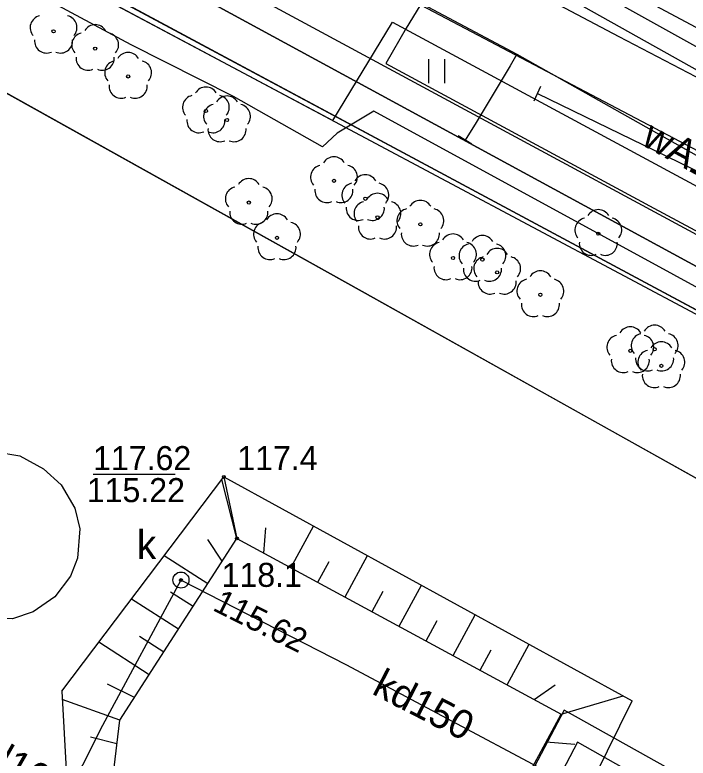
# Model space of a CAD drawing. Extents: x 6434771 to 6436222, y 5663454 to 5664782.
# Drawn here: x 6435404.21 to 6435425.25, y 5663741.25 to 5663764.46 of the extents above; entities that cross this region are included whole.
import ezdxf

# ---------------------------------------------------------------- set-up
doc = ezdxf.new("R2010")
doc.units = 0
for name, color, linetype in [('Warstwa 1', 7, 'Continuous'), ('Warstwa 10', 7, 'Continuous'), ('Warstwa 11', 7, 'Continuous'), ('Warstwa 12', 7, 'Continuous'), ('Warstwa 13', 7, 'Continuous'), ('Warstwa 14', 7, 'Continuous'), ('Warstwa 2', 7, 'Continuous'), ('Warstwa 20', 7, 'Continuous'), ('Warstwa 21', 7, 'Continuous'), ('Warstwa 4', 7, 'Continuous'), ('Warstwa 5', 7, 'Continuous'), ('Warstwa 6', 7, 'Continuous'), ('Warstwa 7', 7, 'Continuous'), ('Warstwa 9', 7, 'Continuous')]:
    doc.layers.add(name, color=color, linetype=linetype)

msp = doc.modelspace()

# ---------------------------------------------------------------- linework, layer by layer
at = {"layer": 'Warstwa 1'}
msp.add_line((6435385.94, 5663776.469), (6435470.997, 5663730.839), dxfattribs=at)
msp.add_line((6435385.94, 5663776.469), (6435470.997, 5663730.839), dxfattribs=at)
at = {"layer": 'Warstwa 10'}
for p, q in [((6435405.68, 5663743.34), (6435410.74, 5663750.03)), ((6435410.74, 5663750.03), (6435423.5, 5663743.04)), ((6435410.74, 5663750.03), (6435411.15, 5663748.11)), ((6435410.74, 5663750.03), (6435411.15, 5663748.11)), ((6435411.15, 5663748.11), (6435410.678, 5663749.948)), ((6435411.15, 5663748.11), (6435410.678, 5663749.948)), ((6435411.994, 5663747.652), (6435412.052, 5663748.437)), ((6435412.838, 5663747.195), (6435413.542, 5663748.495)), ((6435407.49, 5663742.43), (6435411.15, 5663748.11)), ((6435411.15, 5663748.11), (6435421.28, 5663742.62)), ((6435410.693, 5663747.4), (6435410.235, 5663748.078)), ((6435410.235, 5663746.69), (6435408.877, 5663747.566)), ((6435414.527, 5663746.28), (6435415.227, 5663747.572)), ((6435413.682, 5663746.738), (6435414.033, 5663747.386)), ((6435416.215, 5663745.365), (6435416.911, 5663746.649)), ((6435409.778, 5663745.98), (6435409.072, 5663746.435)), ((6435415.371, 5663745.822), (6435415.72, 5663746.466)), ((6435409.32, 5663745.27), (6435407.855, 5663746.215)), ((6435417.059, 5663744.908), (6435417.406, 5663745.548)), ((6435417.903, 5663744.45), (6435418.595, 5663745.727)), ((6435408.405, 5663743.85), (6435406.833, 5663744.864)), ((6435408.863, 5663744.56), (6435408.103, 5663745.05)), ((6435418.748, 5663743.992), (6435419.092, 5663744.629)), ((6435419.592, 5663743.535), (6435420.28, 5663744.804)), ((6435407.948, 5663743.14), (6435407.106, 5663743.556)), ((6435420.436, 5663743.078), (6435421.092, 5663743.538)), ((6435405.68, 5663743.34), (6435405.9, 5663739.19)), ((6435407.49, 5663742.43), (6435405.694, 5663743.08)), ((6435420.19, 5663736.34), (6435423.5, 5663743.04)), ((6435421.28, 5663742.62), (6435423.218, 5663743.194)), ((6435418.47, 5663737.45), (6435421.28, 5663742.62)), ((6435407.13, 5663739.49), (6435407.49, 5663742.43)), ((6435407.4, 5663741.695), (6435406.572, 5663741.904)), ((6435420.812, 5663741.758), (6435421.71, 5663741.678))]:
    msp.add_line(p, q, dxfattribs=at)
for points in [[(6435403.954, 5663790.555), (6435398.357, 5663780.398), (6435403.321, 5663777.677), (6435413.685, 5663771.863), (6435417.767, 5663769.61), (6435419.181, 5663768.841), (6435419.178, 5663768.572), (6435417.779, 5663766.251), (6435416.436, 5663764.045), (6435415.805, 5663762.95), (6435424.17, 5663758.426), (6435441.023, 5663749.392), (6435459.53, 5663739.56), (6435466.161, 5663736.021), (6435468.237, 5663736.668), (6435470.105, 5663735.705), (6435471.762, 5663734.986), (6435483.418, 5663729.29), (6435491.577, 5663725.302), (6435503.628, 5663719.334)], [(6435388.607, 5663774.494), (6435389.529, 5663774.646), (6435390.515, 5663774.896), (6435391.09, 5663775.088), (6435392.007, 5663775.638), (6435393.184, 5663776.222), (6435394.118, 5663777.158), (6435395.794, 5663778.771), (6435400.415, 5663776.362), (6435404.141, 5663774.46), (6435407.956, 5663772.499), (6435411.68, 5663770.473), (6435415.423, 5663768.562), (6435416.327, 5663768.177), (6435416.882, 5663767.722), (6435418.908, 5663766.339), (6435420.829, 5663764.986), (6435423.082, 5663763.786), (6435428.831, 5663760.793), (6435431.529, 5663759.327), (6435438.315, 5663755.762), (6435439.396, 5663755.194)], [(6435380.267, 5663766.272), (6435380.58, 5663766.06), (6435389.07, 5663771.46), (6435391.75, 5663773.24), (6435394.06, 5663773.55), (6435401.19, 5663769.82), (6435418.67, 5663760.32), (6435436.16, 5663750.81), (6435444.38, 5663746.25), (6435452.61, 5663741.68), (6435460.06, 5663737.48), (6435467.51, 5663733.28), (6435474.21, 5663730.14), (6435480.9, 5663727), (6435484.59, 5663724.97), (6435493.96, 5663720.3), (6435503.33, 5663715.63)], [(6435444.283, 5663745.7), (6435435.874, 5663750.292), (6435424.795, 5663756.341), (6435415.423, 5663761.455), (6435414.285, 5663760.768), (6435413.822, 5663760.343), (6435411.043, 5663761.912), (6435407.846, 5663763.53), (6435403.542, 5663765.844), (6435402.471, 5663766.314), (6435397.956, 5663768.873), (6435396.788, 5663769.392), (6435392.86, 5663771.547), (6435391.557, 5663770.694), (6435390.285, 5663769.983), (6435386.014, 5663767.455), (6435381.489, 5663764.817), (6435380.133, 5663763.999), (6435379.28, 5663764.48), (6435377.97, 5663764.33)]]:
    msp.add_lwpolyline(points, dxfattribs=at)
at = {"layer": 'Warstwa 11'}
for centre in [(6435405.42, 5663763.95), (6435406.72, 5663763.41), (6435407.75, 5663762.54), (6435410.18, 5663761.46), (6435410.84, 5663761.18), (6435414.18, 5663759.28), (6435411.52, 5663758.6), (6435415.16, 5663758.72), (6435415.54, 5663758.14), (6435416.88, 5663757.92), (6435422.44, 5663757.63), (6435412.4, 5663757.5), (6435417.9, 5663756.87), (6435418.82, 5663756.82), (6435419.28, 5663756.42), (6435420.63, 5663755.72), (6435423.44, 5663753.97), (6435424.2, 5663754.02), (6435424.41, 5663753.5)]:
    msp.add_circle(centre, 0.05, dxfattribs=at)
for centre, start, end in [((6435405.063, 5663764.066), 102.1471, 221.8529), ((6435405.777, 5663764.066), 318.1471, 77.8529), ((6435406.72, 5663763.785), 30.1471, 149.8529), ((6435406.363, 5663763.526), 102.1471, 221.8529), ((6435407.077, 5663763.526), 318.1471, 77.8529), ((6435405.2, 5663763.647), 174.1471, 293.8529), ((6435405.64, 5663763.647), 246.1471, 5.8529), ((6435407.75, 5663762.915), 30.1471, 149.8529), ((6435406.5, 5663763.107), 174.1471, 293.8529), ((6435406.94, 5663763.107), 246.1471, 5.8529), ((6435407.393, 5663762.656), 102.1471, 221.8529), ((6435408.107, 5663762.656), 318.1471, 77.8529), ((6435407.53, 5663762.237), 174.1471, 293.8529), ((6435407.97, 5663762.237), 246.1471, 5.8529), ((6435410.18, 5663761.835), 30.1471, 149.8529), ((6435409.823, 5663761.576), 102.1471, 221.8529), ((6435410.84, 5663761.555), 30.1471, 149.8529), ((6435410.537, 5663761.576), 318.1471, 77.8529), ((6435410.483, 5663761.296), 102.1471, 221.8529), ((6435411.197, 5663761.296), 318.1471, 77.8529), ((6435409.96, 5663761.157), 174.1471, 293.8529), ((6435410.4, 5663761.157), 246.1471, 5.8529), ((6435410.62, 5663760.877), 174.1471, 293.8529), ((6435411.06, 5663760.877), 246.1471, 5.8529), ((6435414.18, 5663759.655), 30.1471, 149.8529), ((6435413.823, 5663759.396), 102.1471, 221.8529), ((6435414.537, 5663759.396), 318.1471, 77.8529), ((6435415.16, 5663759.095), 30.1471, 149.8529), ((6435411.52, 5663758.975), 30.1471, 149.8529), ((6435411.163, 5663758.716), 102.1471, 221.8529), ((6435411.877, 5663758.716), 318.1471, 77.8529), ((6435413.96, 5663758.977), 174.1471, 293.8529), ((6435414.4, 5663758.977), 246.1471, 5.8529), ((6435414.803, 5663758.836), 102.1471, 221.8529), ((6435415.517, 5663758.836), 318.1471, 77.8529), ((6435415.54, 5663758.515), 30.1471, 149.8529), ((6435415.183, 5663758.256), 102.1471, 221.8529), ((6435415.897, 5663758.256), 318.1471, 77.8529), ((6435416.88, 5663758.295), 30.1471, 149.8529), ((6435411.3, 5663758.297), 174.1471, 293.8529), ((6435411.74, 5663758.297), 246.1471, 5.8529), ((6435414.94, 5663758.417), 174.1471, 293.8529), ((6435415.38, 5663758.417), 246.1471, 5.8529), ((6435416.523, 5663758.036), 102.1471, 221.8529), ((6435417.237, 5663758.036), 318.1471, 77.8529), ((6435422.44, 5663758.005), 30.1471, 149.8529), ((6435412.4, 5663757.875), 30.1471, 149.8529), ((6435422.083, 5663757.746), 102.1471, 221.8529), ((6435422.797, 5663757.746), 318.1471, 77.8529), ((6435412.043, 5663757.616), 102.1471, 221.8529), ((6435412.757, 5663757.616), 318.1471, 77.8529), ((6435415.32, 5663757.837), 174.1471, 293.8529), ((6435415.76, 5663757.837), 246.1471, 5.8529), ((6435416.66, 5663757.617), 174.1471, 293.8529), ((6435417.1, 5663757.617), 246.1471, 5.8529), ((6435417.9, 5663757.245), 30.1471, 149.8529), ((6435418.82, 5663757.195), 30.1471, 149.8529), ((6435412.18, 5663757.197), 174.1471, 293.8529), ((6435412.62, 5663757.197), 246.1471, 5.8529), ((6435417.543, 5663756.986), 102.1471, 221.8529), ((6435418.463, 5663756.936), 102.1471, 221.8529), ((6435418.257, 5663756.986), 318.1471, 77.8529), ((6435419.28, 5663756.795), 30.1471, 149.8529), ((6435419.177, 5663756.936), 318.1471, 77.8529), ((6435422.22, 5663757.327), 174.1471, 293.8529), ((6435422.66, 5663757.327), 246.1471, 5.8529), ((6435418.923, 5663756.536), 102.1471, 221.8529), ((6435419.637, 5663756.536), 318.1471, 77.8529), ((6435417.68, 5663756.567), 174.1471, 293.8529), ((6435418.12, 5663756.567), 246.1471, 5.8529), ((6435418.6, 5663756.517), 174.1471, 293.8529), ((6435419.04, 5663756.517), 246.1471, 5.8529), ((6435420.63, 5663756.095), 30.1471, 149.8529), ((6435419.06, 5663756.117), 174.1471, 293.8529), ((6435419.5, 5663756.117), 246.1471, 5.8529), ((6435420.273, 5663755.836), 102.1471, 221.8529), ((6435420.987, 5663755.836), 318.1471, 77.8529), ((6435420.41, 5663755.417), 174.1471, 293.8529), ((6435420.85, 5663755.417), 246.1471, 5.8529), ((6435423.44, 5663754.345), 30.1471, 149.8529), ((6435424.2, 5663754.395), 30.1471, 149.8529), ((6435423.083, 5663754.086), 102.1471, 221.8529), ((6435423.843, 5663754.136), 102.1471, 221.8529), ((6435423.797, 5663754.086), 318.1471, 77.8529), ((6435424.557, 5663754.136), 318.1471, 77.8529), ((6435424.41, 5663753.875), 30.1471, 149.8529), ((6435424.053, 5663753.616), 102.1471, 221.8529), ((6435424.767, 5663753.616), 318.1471, 77.8529), ((6435423.22, 5663753.667), 174.1471, 293.8529), ((6435423.66, 5663753.667), 246.1471, 5.8529), ((6435423.98, 5663753.717), 174.1471, 293.8529), ((6435424.42, 5663753.717), 246.1471, 5.8529), ((6435424.19, 5663753.197), 174.1471, 293.8529), ((6435424.63, 5663753.197), 246.1471, 5.8529)]:
    msp.add_arc(centre, 0.375, start, end, dxfattribs=at)
at = {"layer": 'Warstwa 12'}
for points in [[(6435276.372, 5663845.49), (6435313.12, 5663824.65), (6435397.7, 5663777.16), (6435400.08, 5663771.33), (6435444.75, 5663747.22)], [(6435276.308, 5663840.167), (6435285.47, 5663834.8), (6435286.134, 5663834.744), (6435286.62, 5663834.35), (6435323.25, 5663813.89), (6435323.79, 5663813.12), (6435324.94, 5663813.03), (6435344.71, 5663802.06), (6435345.376, 5663801.99), (6435345.82, 5663801.51), (6435374.05, 5663785.53), (6435381.33, 5663787.82), (6435417.36, 5663768.01), (6435438.98, 5663755.98), (6435463.27, 5663743.33), (6435463.498, 5663743.152), (6435463.77, 5663743.07), (6435464.82, 5663742.52), (6435490.42, 5663730.15), (6435500.39, 5663725.18)], [(6435276.296, 5663839.122), (6435282.733, 5663835.528), (6435283.155, 5663835.293), (6435283.578, 5663835.058), (6435339.95, 5663804.176), (6435373.154, 5663785.164), (6435373.6, 5663784.903), (6435374.09, 5663784.842), (6435381.569, 5663787.202), (6435381.966, 5663786.947), (6435382.363, 5663786.692), (6435416.468, 5663767.82), (6435452.468, 5663747.664), (6435497.181, 5663726.003), (6435502.116, 5663724.694), (6435541.028, 5663706.294), (6435541.516, 5663706.079), (6435555.51, 5663699.69), (6435571.692, 5663693.874), (6435578.552, 5663690.422)], [(6435293.228, 5663834.004), (6435325.286, 5663815.553), (6435364.64, 5663793.187), (6435394.601, 5663776.514), (6435437.403, 5663753.976), (6435437.705, 5663753.871), (6435459.328, 5663743.372)], [(6435427.17, 5663739.193), (6435426.34, 5663739.17), (6435421.79, 5663741.74), (6435415.76, 5663730.22), (6435403.78, 5663736.47), (6435393.01, 5663741.8), (6435387.55, 5663744.3), (6435376.19, 5663748.47), (6435370.47, 5663750.27), (6435364.67, 5663752.32), (6435359.09, 5663754.45), (6435353.66, 5663756.84), (6435348.17, 5663759.42), (6435342.78, 5663762.07), (6435335.44, 5663765.94), (6435331.63, 5663758.95), (6435324.69, 5663762.75), (6435328.9, 5663769.89), (6435296.25, 5663788.25), (6435294.655, 5663789.682)], [(6435427.17, 5663739.193), (6435426.57, 5663739.84), (6435421.37, 5663742.74), (6435415.39, 5663731.39), (6435403.97, 5663737.3), (6435393.25, 5663742.68), (6435387.83, 5663745.16), (6435382.26, 5663747.43), (6435376.45, 5663749.28), (6435370.72, 5663751.07), (6435365.02, 5663753.03), (6435359.55, 5663755.18), (6435354, 5663757.65), (6435348.62, 5663760.2), (6435343.16, 5663762.85), (6435335.14, 5663767.04), (6435331.28, 5663760.06), (6435325.83, 5663763.09), (6435330, 5663770.22), (6435296.67, 5663789), (6435294.655, 5663789.682)], [(6435394.937, 5663776.984), (6435411.556, 5663767.679), (6435419.899, 5663763.238), (6435426.071, 5663759.76), (6435434.207, 5663755.205), (6435439.763, 5663752.021), (6435440.76, 5663751.5), (6435441.11, 5663751.32), (6435441.85, 5663751.31), (6435443.14, 5663750.54)], [(6435444.38, 5663746.25), (6435436.16, 5663750.81), (6435418.67, 5663760.32), (6435401.19, 5663769.82), (6435394.06, 5663773.55), (6435391.75, 5663773.24), (6435389.07, 5663771.46), (6435380.58, 5663766.06), (6435377.957, 5663766.901), (6435377.54, 5663767.18), (6435377.12, 5663767.06), (6435376.99, 5663766.97), (6435376.44, 5663766.57), (6435375.29, 5663766.13), (6435373.65, 5663766.09), (6435371.54, 5663766.43), (6435369.76, 5663767.1), (6435366.58, 5663768.97), (6435365.03, 5663769.2), (6435364.34, 5663768.89), (6435363.67, 5663768.19), (6435363.566, 5663767.962)], [(6435419.899, 5663763.238), (6435419.682, 5663762.876), (6435418.621, 5663761.103), (6435418.278, 5663760.555)], [(6435420.538, 5663762.009), (6435437.09, 5663753.966), (6435437.705, 5663753.871), (6435437.607, 5663753.525), (6435436.425, 5663751.505), (6435435.364, 5663749.404)]]:
    msp.add_lwpolyline(points, dxfattribs=at)
at = {"layer": 'Warstwa 13'}
for centre in [(6435410.74, 5663750.03), (6435411.15, 5663748.11)]:
    msp.add_circle(centre, 0.045, dxfattribs=at)
at = {"layer": 'Warstwa 14'}
msp.add_line((6435406.66, 5663750.118), (6435409.223, 5663750.118), dxfattribs=at)
msp.add_circle((6435409.401, 5663746.809), 0.045, dxfattribs=at)
msp.add_circle((6435409.401, 5663746.809), 0.045, dxfattribs=at)
at = {"layer": 'Warstwa 2'}
msp.add_line((6435469.284, 5663731.758), (6435392.52, 5663772.69), dxfattribs=at)
for points in [[(6435435.115, 5663742.126), (6435433.973, 5663745.237), (6435426.472, 5663749.441), (6435415.067, 5663755.82), (6435402.373, 5663762.888)], [(6435402.82, 5663750.703), (6435403.614, 5663750.816), (6435404.363, 5663750.685), (6435405.105, 5663750.286), (6435405.662, 5663749.785), (6435406.087, 5663749.055), (6435406.241, 5663748.406), (6435406.171, 5663747.493), (6435405.951, 5663746.931), (6435405.464, 5663746.287), (6435404.788, 5663745.814), (6435404.132, 5663745.6), (6435403.098, 5663745.62), (6435402.148, 5663746.047), (6435401.402, 5663746.89), (6435401.095, 5663747.854), (6435401.093, 5663748.747), (6435401.358, 5663749.504), (6435401.961, 5663750.238), (6435402.82, 5663750.703)]]:
    msp.add_lwpolyline(points, dxfattribs=at)
at = {"layer": 'Warstwa 20'}
for p, q in [((6435420.431, 5663761.783), (6435420.645, 5663762.235)), ((6435418.493, 5663760.428), (6435418.063, 5663760.682)), ((6435407.49, 5663742.43), (6435411.15, 5663748.11)), ((6435411.15, 5663748.11), (6435421.28, 5663742.62)), ((6435418.47, 5663737.45), (6435421.28, 5663742.62)), ((6435407.13, 5663739.49), (6435407.49, 5663742.43))]:
    msp.add_line(p, q, dxfattribs=at)
at = {"layer": 'Warstwa 21'}
for p, q in [((6435405.68, 5663743.34), (6435410.74, 5663750.03)), ((6435410.74, 5663750.03), (6435423.5, 5663743.04)), ((6435405.68, 5663743.34), (6435405.9, 5663739.19)), ((6435420.19, 5663736.34), (6435423.5, 5663743.04))]:
    msp.add_line(p, q, dxfattribs=at)
at = {"layer": 'Warstwa 4'}
msp.add_circle((6435409.401, 5663746.809), 0.25, dxfattribs=at)
at = {"layer": 'Warstwa 5'}
for p, q in [((6435392.52, 5663772.69), (6435414.144, 5663761.16)), ((6435416.62, 5663768.85), (6435434.13, 5663759.42)), ((6435414.144, 5663761.16), (6435416.005, 5663764.235)), ((6435416.005, 5663764.235), (6435454.687, 5663743.397)), ((6435417.143, 5663762.333), (6435417.143, 5663763.083)), ((6435417.643, 5663762.333), (6435417.643, 5663763.083)), ((6435402.373, 5663762.888), (6435415.067, 5663755.82)), ((6435415.067, 5663755.82), (6435426.472, 5663749.441))]:
    msp.add_line(p, q, dxfattribs=at)
at = {"layer": 'Warstwa 6'}
for points in [[(6435557.624, 5663617.186), (6435560.245, 5663620.878), (6435595.767, 5663670.923), (6435531.111, 5663701.684), (6435473.15, 5663729.463), (6435470.997, 5663730.839), (6435385.94, 5663776.469), (6435383.505, 5663771.998), (6435381.775, 5663772.849), (6435379.415, 5663768.737), (6435374.588, 5663771.455), (6435379.471, 5663779.947), (6435341.096, 5663801.352), (6435284.269, 5663833.48), (6435246.778, 5663854.403), (6435242.169, 5663846.309), (6435237.4, 5663848.916), (6435241.929, 5663857.022), (6435210.691, 5663874.851), (6435202.784, 5663879.266), (6435199.977, 5663874.56), (6435180.355, 5663839.798)], [(6435341.096, 5663801.352), (6435379.471, 5663779.947), (6435374.588, 5663771.455), (6435379.415, 5663768.737), (6435381.775, 5663772.849), (6435383.505, 5663771.998), (6435385.94, 5663776.469), (6435470.997, 5663730.839), (6435492.76, 5663760.678), (6435491.39, 5663761.43), (6435479.337, 5663768.031), (6435470.536, 5663772.987), (6435462.209, 5663778.248), (6435459.254, 5663781.194), (6435463.751, 5663787.49)]]:
    msp.add_lwpolyline(points, dxfattribs=at)
msp.add_circle((6435409.401, 5663746.809), 0.045, dxfattribs=at)
at = {"layer": 'Warstwa 7'}
msp.add_lwpolyline([(6435446.608, 5663727.092), (6435435.669, 5663732.84), (6435427.996, 5663737.007), (6435423.858, 5663739.204), (6435414.565, 5663744.159), (6435409.401, 5663746.809), (6435406.948, 5663742.261), (6435403.848, 5663736.111), (6435403.219, 5663736.445), (6435399.552, 5663738.418), (6435393.792, 5663741.346), (6435390.125, 5663743.291), (6435391.08, 5663745.546), (6435392.052, 5663748.284)], dxfattribs=at)
at = {"layer": 'Warstwa 9'}
for p, q in [((6435392.52, 5663772.69), (6435414.144, 5663761.16)), ((6435416.62, 5663768.85), (6435434.13, 5663759.42)), ((6435414.144, 5663761.16), (6435416.005, 5663764.235)), ((6435416.005, 5663764.235), (6435454.687, 5663743.397))]:
    msp.add_line(p, q, dxfattribs=at)

# ---------------------------------------------------------------- texts
at = {"layer": 'Warstwa 13'}
msp.add_text('wA175', height=0.9, rotation=331.2899, dxfattribs=at).set_placement((6435423.744, 5663760.422))
for s, p in [('117.4', (6435411.159, 5663750.243)), ('118.1', (6435410.67, 5663746.596))]:
    msp.add_text(s, height=0.75, dxfattribs=at).set_placement(p)
at = {"layer": 'Warstwa 14'}
msp.add_text('115.22', height=0.75, dxfattribs=at).set_placement((6435406.458, 5663749.243))
msp.add_text('115.62', height=0.75, rotation=333.5302, dxfattribs=at).set_placement((6435410.354, 5663745.879))
at = {"layer": 'Warstwa 5'}
msp.add_text('k', height=0.9, dxfattribs=at).set_placement((6435408.023, 5663747.468))
at = {"layer": 'Warstwa 6'}
msp.add_text('117.62', height=0.75, dxfattribs=at).set_placement((6435406.654, 5663750.243))
at = {"layer": 'Warstwa 7'}
for s, rotation, p in [('kd150', 332.6249, (6435415.331, 5663743.271)), ('kd150', 332.6249, (6435415.331, 5663743.271)), ('kd150', 332.6249, (6435415.331, 5663743.271)), ('kd150', 332.6249, (6435415.331, 5663743.271)), ('kd150', 332.6249, (6435415.331, 5663743.271)), ('kd160', 330.081, (6435402.703, 5663741.421))]:
    msp.add_text(s, height=0.9, rotation=rotation, dxfattribs=at).set_placement(p)

doc.saveas('drawing.dxf')
